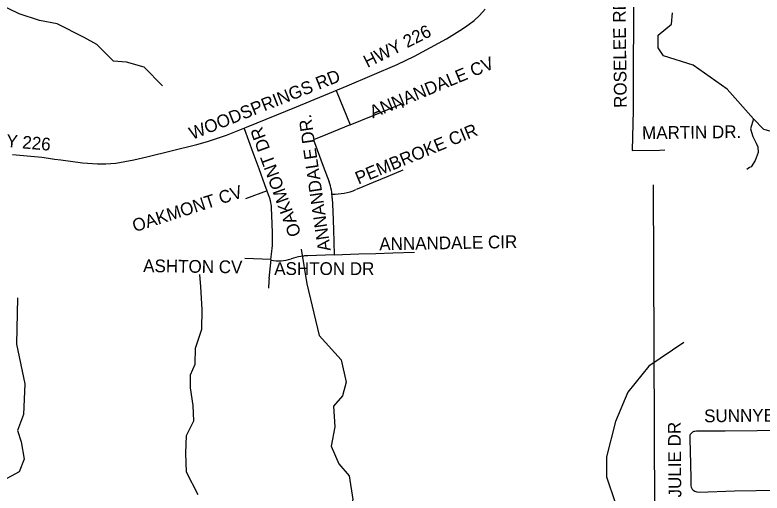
# Model space of a CAD drawing. Extents: x 1670563 to 1761545, y 515755 to 578944.
# Drawn here: x 1679340 to 1683746, y 535500 to 538317 of the extents above; entities that cross this region are included whole.
import ezdxf

# ---------------------------------------------------------------- set-up
doc = ezdxf.new("R2010")
doc.units = 0
for name, color, linetype in [('5_sectionlines', 7, 'Continuous'), ('SHP_LINE', 7, 'Continuous'), ('Street-Names', 7, 'Continuous'), ('STREETCL', 7, 'Continuous'), ('STRNAMES', 7, 'Continuous')]:
    doc.layers.add(name, color=color, linetype=linetype)

msp = doc.modelspace()

# ---------------------------------------------------------------- linework, layer by layer
at = {"layer": '5_sectionlines'}
msp.add_line((1683104.3, 537316.4), (1683119.4, 533342.5), dxfattribs=at)
at = {"layer": 'SHP_LINE'}
for points in [[(1680210, 537900), (1680101, 538009), (1679998, 538040), (1679920, 538045), (1679823, 538143), (1679747, 538185), (1679588, 538265), (1679485, 538285), (1679365, 538324), (1679245, 538380), (1679175, 538427), (1679142, 538491), (1679100, 538513), (1678966, 538458), (1678919, 538405), (1678858, 538410), (1678818, 538527), (1678699, 538692), (1678634, 538784), (1678598, 538892), (1678598, 538990), (1678608, 539076)], [(1683696, 537705), (1683540, 537880), (1683339, 538021), (1683165, 538077), (1683133, 538123), (1683133, 538198), (1683212, 538264), (1683217, 538329)], [(1683696, 537705), (1683678, 537647), (1683692, 537602), (1683710, 537562), (1683720, 537540), (1683722, 537506), (1683706, 537460), (1683682, 537422), (1683672, 537418), (1683656, 537406)], [(1683696, 537705), (1683754, 537645), (1683822, 537627), (1683881, 537619), (1683943, 537615), (1683997, 537611), (1684045, 537594), (1684091, 537578), (1684136, 537546), (1684172, 537522), (1684212, 537480)], [(1681027, 536938), (1681061, 536732), (1681133, 536428), (1681264, 536286), (1681293, 536153), (1681272, 536073), (1681218, 536013), (1681226, 535890), (1681205, 535776), (1681249, 535673), (1681311, 535601), (1681332, 535463), (1681257, 535205), (1681190, 535038), (1681154, 534955), (1681138, 534842), (1681115, 534659), (1681064, 534579), (1681014, 534508), (1680978, 534343), (1680937, 534268), (1680895, 534152)], [(1680421, 535489), (1680352, 535623), (1680347, 535736), (1680352, 535839), (1680395, 535926), (1680390, 536016), (1680374, 536120), (1680374, 536197), (1680403, 536259), (1680405, 536354), (1680442, 536465), (1680444, 536581), (1680436, 536715), (1680429, 536787)], [(1679354, 536651), (1679349, 536377), (1679398, 536143), (1679390, 535963), (1679354, 535869), (1679376, 535801), (1679393, 535700), (1679364, 535625), (1679270, 535575), (1679106, 535366), (1679021, 535207), (1678824, 535041), (1678756, 534885), (1678819, 534735), (1678870, 534599), (1678795, 534537), (1678771, 534479)], [(1683285, 536388), (1683078, 536248), (1682955, 536095), (1682882, 535922), (1682828, 535713), (1682829, 535595), (1682882, 535439), (1682935, 535256), (1683009, 535162), (1683042, 535106)]]:
    msp.add_lwpolyline(points, dxfattribs=at)
at = {"layer": 'STREETCL'}
for points in [[(1682993.4, 538667.8), (1682990.2, 538476.3), (1682987.8, 538273.8), (1682985.5, 538015), (1682984.6, 537755.7), (1682979.6, 537517.9)], [(1679326, 537496), (1679498.9, 537478.9), (1679537.2, 537473), (1679573.6, 537468.1), (1679610.6, 537462.7), (1679738, 537446), (1679826.7, 537440.1), (1679876.2, 537440.5), (1679935.2, 537444.6), (1680040.6, 537463.5), (1680116.7, 537481.1), (1680412.6, 537554.1), (1680474.3, 537570.9), (1680586.4, 537609.1), (1680705.7, 537656.4), (1681000.7, 537776.8), (1681298.4, 537900), (1681594.7, 538025.8), (1681695.6, 538073.7), (1681883.8, 538175.9), (1681963, 538224.8), (1681997.7, 538247.8), (1682048.2, 538284.7), (1682078.8, 538313.5), (1682112.5, 538351.7)], [(1681233.8, 537872.6), (1681317.2, 537669.8)], [(1681317.2, 537669.8), (1681451.3, 537724.9), (1681539.2, 537761.1), (1681619.7, 537794.2), (1681629.4, 537771.2)], [(1680840.8, 537242.4), (1680813.6, 537316.4), (1680779.1, 537410.3), (1680744.6, 537504.1), (1680692.7, 537645.5)], [(1681317.2, 537669.8), (1681182.4, 537614.3), (1681101.2, 537580.9), (1681157.8, 537426.9), (1681192.3, 537333.1)], [(1682979.6, 537517.9), (1683141.4, 537520.4), (1683173.3, 537522.7)], [(1681627.4, 537401.9), (1681537.8, 537365), (1681452.7, 537330), (1681367.7, 537295), (1681351, 537288.2)], [(1680826.4, 537281.6), (1680698.6, 537234.6)], [(1681211.1, 537236.8), (1681213.6, 537161.9), (1681217.4, 537052.7), (1681222.4, 536904.1), (1681222.4, 536904.1)], [(1680858.8, 537008.3), (1680857.8, 537036.3), (1680854.5, 537136.2), (1680853, 537180.2)], [(1681041, 536896.6), (1681026, 536894.5)], [(1681222.4, 536904.1), (1681067.7, 536898.9)], [(1681222.4, 536904.2), (1681367.4, 536909.1), (1681467.3, 536912.5), (1681567.3, 536915.9), (1681696.3, 536920.2)], [(1680847.8, 536875.9), (1680694.9, 536882.1)], [(1680838.4, 536763.9), (1680850.3, 536875.8), (1680847.8, 536875.9)], [(1683335.1, 535859.2), (1683328.7, 535853.4), (1683322, 535844.5), (1683320.6, 535840.3), (1683319.2, 535817.5), (1683322.8, 535671.6), (1683324.7, 535584.4), (1683325, 535554.3), (1683326.1, 535542.9), (1683328.1, 535535.1), (1683330.7, 535527.4), (1683333.2, 535522.1), (1683339.9, 535516.5), (1683349.6, 535511.5)], [(1684465.4, 535870.6), (1684336.5, 535873.2), (1684114.3, 535872.4), (1683881.8, 535869.6), (1683716.3, 535866.5), (1683527.4, 535865.7), (1683368.8, 535865.7), (1683359, 535865.1), (1683349.3, 535863.7), (1683343.7, 535862.6), (1683335.1, 535859.2)], [(1683349.6, 535511.5), (1683361.6, 535508.1), (1683376.9, 535505.9), (1683583.8, 535512.6), (1683838.3, 535517.6), (1684092.8, 535517.9), (1684458.1, 535512.8)]]:
    msp.add_lwpolyline(points, dxfattribs=at)
for centre, radius, start, end in [((1680901.6, 537226.3), 309.7, 1.9452, 20.1776), ((1681213.2, 537622.9), 362, 269.3805, 292.3633), ((1680653.1, 537173.4), 200, 14.1434, 20.1772), ((1680653.1, 537173.4), 200, 1.9443, 14.1441), ((1680288.5, 536988.9), 570.6, 348.5816, 1.9482), ((1681080.1, 536537.7), 360.9, 98.621, 108.1236), ((1681082.1, 536574.3), 324.9, 92.5471, 97.2662), ((1680895.1, 537099.7), 230.8, 258.7415, 288.3714), ((1681292.7, 536715.6), 456.9, 173.9252, 181.047)]:
    msp.add_arc(centre, radius, start, end, dxfattribs=at)

# ---------------------------------------------------------------- texts
at = {"layer": 'Street-Names'}
for s, rotation, p in [('ANNANDALE CV', 22.4184, (1681450.1, 537707.2)), ('ANNANDALE DR.', 98.3108, (1681202.1, 536930.2)), ('OAKMONT DR', 110.0768, (1681029, 537026.3)), ('PEMBROKE CIR', 22.4184, (1681365.3, 537317.5)), ('OAKMONT CV', 17.8914, (1680046.2, 537036.8)), ('ANNANDALE CIR', 0.9707, (1681488.8, 536930.5)), ('ASHTON CV', 359.2589, (1680095.4, 536802.3))]:
    msp.add_text(s, height=75, rotation=rotation, dxfattribs=at).set_placement(p)
msp.add_text('ASHTON DR', height=75, dxfattribs=at).set_placement((1680868.6, 536785.2))
at = {"layer": 'STRNAMES'}
for s, rotation, p in [('ROSELEE RD.', 90.7196, (1682948.2, 537770.2)), ('HWY 226', 26.6067, (1681418.5, 538003.8)), ('WOODSPRINGS RD', 21.5581, (1680384.9, 537581.2)), ('MARTIN DR.', 0.7196, (1683038.5, 537585.1)), ('HWY 226', 355.0992, (1679119.5, 537553.8)), ('SUNNYBROOK DR.', 0.633, (1683404.4, 535917)), ('JULIE DR', 90.633, (1683270.1, 535474.4))]:
    msp.add_text(s, height=75, rotation=rotation, dxfattribs=at).set_placement(p)

doc.saveas('drawing.dxf')
